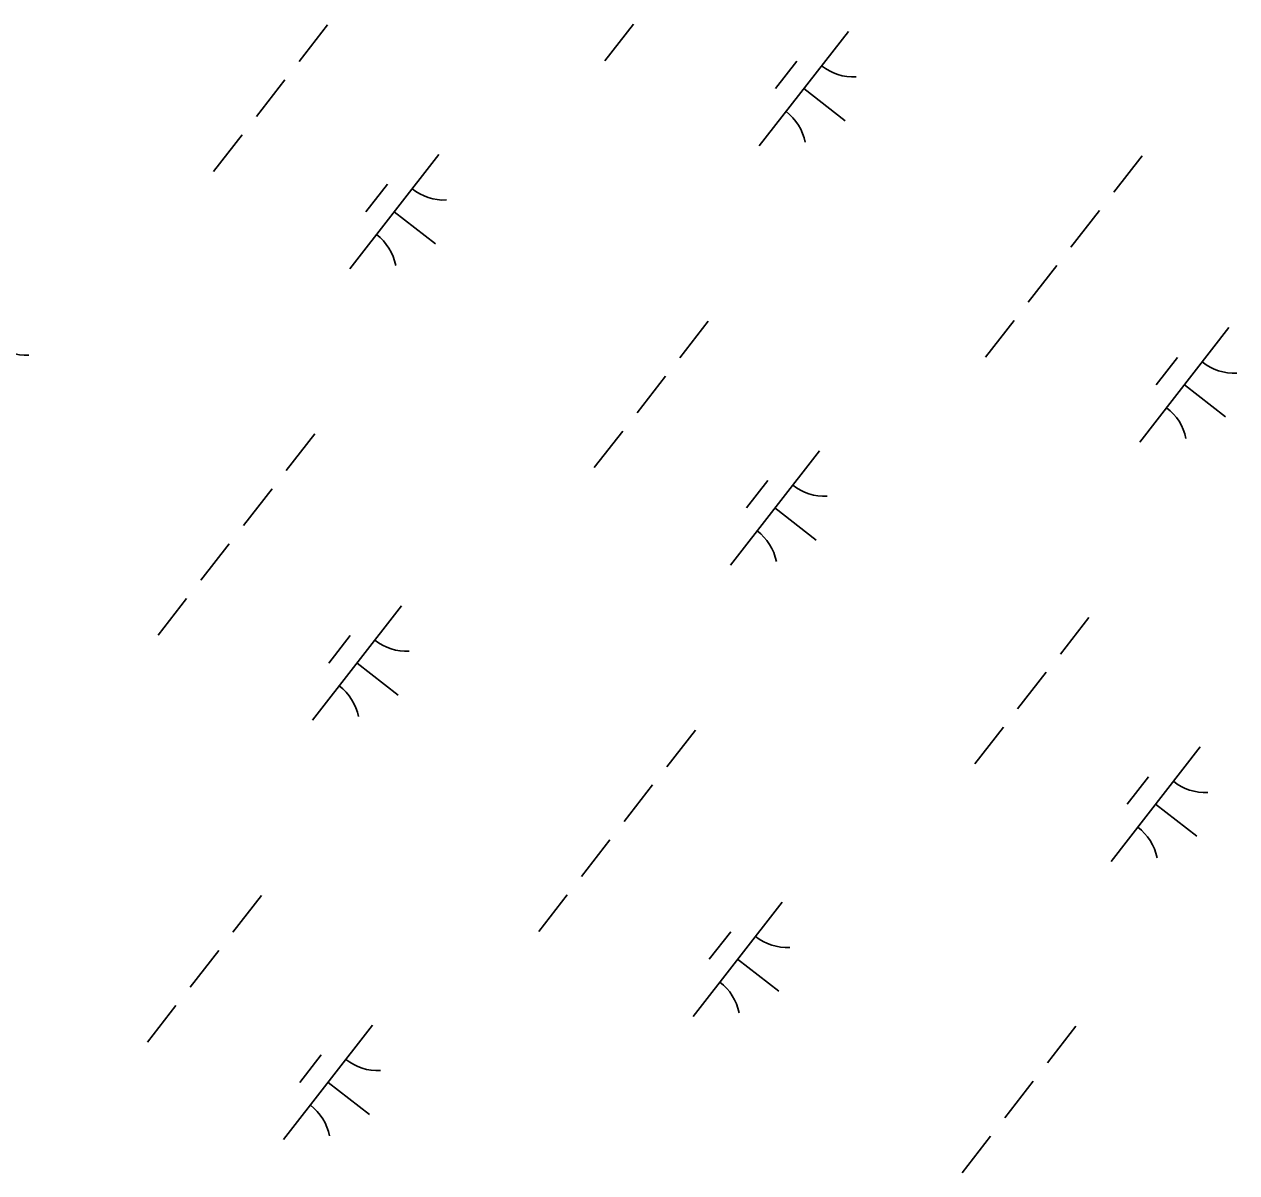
# Model space of a CAD drawing. Extents: x 3888273 to 3909528, y 158682 to 181032.
# Drawn here: x 3897015.9 to 3897434.1, y 167298.9 to 167694.9 of the extents above; entities that cross this region are included whole.
import ezdxf

# ---------------------------------------------------------------- set-up
doc = ezdxf.new("R2010")
doc.units = 0
doc.layers.add('V-WETL-SWMP', color=7, linetype='Continuous')

msp = doc.modelspace()

# ---------------------------------------------------------------- linework, layer by layer
at = {"layer": 'V-WETL-SWMP'}
for p, q in [((3897120.53, 167694.7), (3897110.71, 167682.07)), ((3897226, 167694.94), (3897216.17, 167682.32)), ((3897300.14, 167692.47), (3897269.43, 167653.01)), ((3897282.38, 167682.21), (3897275.01, 167672.74)), ((3897105.79, 167675.76), (3897095.97, 167663.13)), ((3897284.79, 167672.74), (3897298.99, 167661.69)), ((3897091.06, 167656.82), (3897081.23, 167644.19)), ((3897158.9, 167650.02), (3897128.19, 167610.56)), ((3897401.49, 167649.62), (3897391.66, 167637)), ((3897141.14, 167639.76), (3897133.77, 167630.29)), ((3897143.55, 167630.29), (3897157.75, 167619.24)), ((3897386.75, 167630.68), (3897376.93, 167618.05)), ((3897372.01, 167611.74), (3897362.19, 167599.11)), ((3897251.81, 167592.56), (3897241.99, 167579.93)), ((3897357.28, 167592.8), (3897347.45, 167580.17)), ((3897431.42, 167590.33), (3897400.71, 167550.86)), ((3897413.66, 167580.07), (3897406.29, 167570.6)), ((3897237.08, 167573.61), (3897227.25, 167560.99)), ((3897416.07, 167570.59), (3897430.27, 167559.54)), ((3897116.1, 167553.7), (3897106.28, 167541.08)), ((3897222.34, 167554.67), (3897212.51, 167542.04)), ((3897290.18, 167547.88), (3897259.47, 167508.41)), ((3897272.42, 167537.62), (3897265.05, 167528.15)), ((3897101.36, 167534.76), (3897091.54, 167522.14)), ((3897274.83, 167528.15), (3897289.03, 167517.09)), ((3897086.63, 167515.82), (3897076.8, 167503.19)), ((3897071.89, 167496.88), (3897062.06, 167484.25)), ((3897146.03, 167494.41), (3897115.33, 167454.94)), ((3897383.09, 167490.41), (3897373.27, 167477.78)), ((3897128.28, 167484.15), (3897120.91, 167474.68)), ((3897130.68, 167474.68), (3897144.89, 167463.62)), ((3897368.36, 167471.47), (3897358.53, 167458.84)), ((3897247.38, 167451.56), (3897237.56, 167438.93)), ((3897353.62, 167452.53), (3897343.79, 167439.9)), ((3897421.46, 167445.73), (3897390.75, 167406.27)), ((3897232.65, 167432.62), (3897222.82, 167419.99)), ((3897403.7, 167435.47), (3897396.33, 167426)), ((3897406.11, 167426), (3897420.31, 167414.95)), ((3897217.91, 167413.68), (3897208.08, 167401.05)), ((3897203.17, 167394.73), (3897193.34, 167382.11)), ((3897097.71, 167394.49), (3897087.88, 167381.86)), ((3897277.31, 167392.26), (3897246.61, 167352.8)), ((3897259.56, 167382), (3897252.19, 167372.53)), ((3897082.97, 167375.55), (3897073.14, 167362.92)), ((3897261.96, 167372.53), (3897276.17, 167361.48)), ((3897068.23, 167356.61), (3897058.41, 167343.98)), ((3897136.07, 167349.81), (3897105.37, 167310.35)), ((3897378.66, 167349.42), (3897368.84, 167336.79)), ((3897118.31, 167339.56), (3897110.95, 167330.08)), ((3897120.72, 167330.08), (3897134.93, 167319.03)), ((3897363.93, 167330.47), (3897354.1, 167317.85)), ((3897349.19, 167311.53), (3897339.36, 167298.9))]:
    msp.add_line(p, q, dxfattribs=at)
for centre, start, end in [((3897301.94, 167694.39), 231.343, 272.8866), ((3897268.01, 167650.79), 11.343, 52.8866), ((3897160.69, 167651.94), 231.343, 272.8866), ((3897126.77, 167608.34), 11.343, 52.8866), ((3897016.55, 167598.47), 231.343, 272.8866), ((3897433.22, 167592.25), 231.343, 272.8866), ((3897399.29, 167548.65), 11.343, 52.8866), ((3897291.97, 167549.8), 231.343, 272.8866), ((3897258.05, 167506.2), 11.343, 52.8866), ((3897147.83, 167496.33), 231.343, 272.8866), ((3897113.91, 167452.73), 11.343, 52.8866), ((3897423.26, 167447.65), 231.343, 272.8866), ((3897389.33, 167404.05), 11.343, 52.8866), ((3897279.11, 167394.18), 231.343, 272.8866), ((3897245.19, 167350.58), 11.343, 52.8866), ((3897137.87, 167351.74), 231.343, 272.8866), ((3897103.95, 167308.14), 11.343, 52.8866)]:
    msp.add_arc(centre, 17.62, start, end, dxfattribs=at)

doc.saveas('drawing.dxf')
